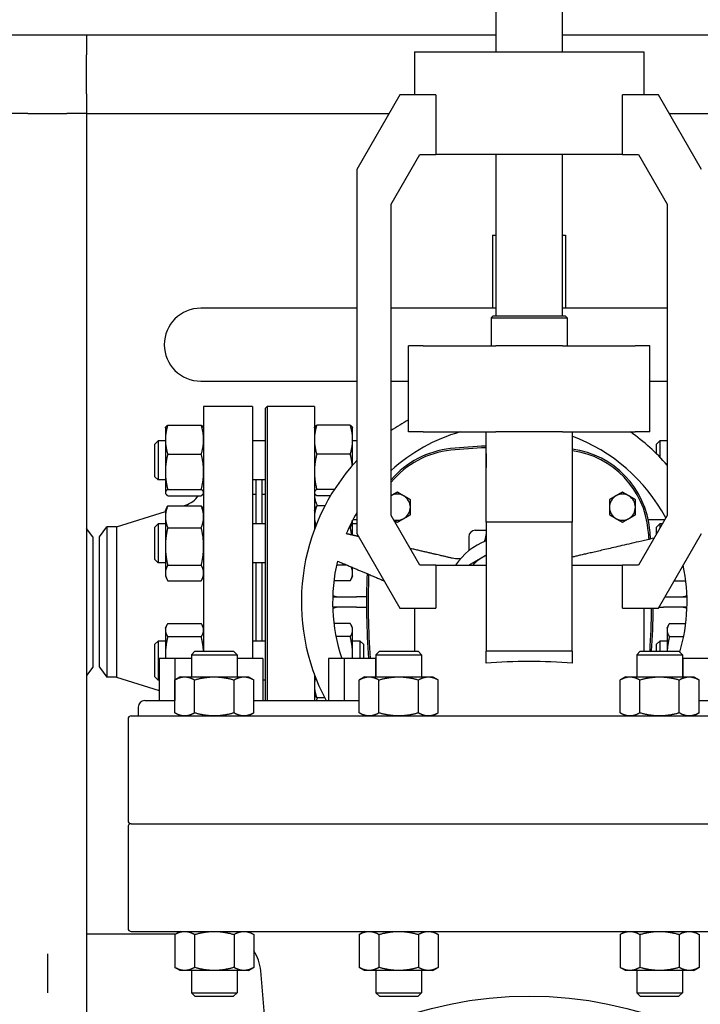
# Model space of a CAD drawing. Header units: inches. Extents: x 24 to 1128, y -69 to 748.
# Tile 481 of 656: x 601 to 614, y 358 to 377. Entities that reach past the tile are written whole.
import ezdxf

# ---------------------------------------------------------------- set-up
doc = ezdxf.new("R2010")
doc.units = ezdxf.units.IN
doc.header["$LTSCALE"] = 32
doc.header["$MEASUREMENT"] = 0
doc.layers.add('Visible (ANSI)', color=7, linetype='Continuous', lineweight=30)

msp = doc.modelspace()

# ---------------------------------------------------------------- linework, layer by layer
at = {"layer": 'Visible (ANSI)'}
for p, q in [((610.14463, 377.45687), (610.14463, 376.54017)), ((611.41663, 377.45687), (611.41663, 376.54017)), ((602.28763, 376.85867), (557.53063, 376.85867)), ((610.14463, 376.85867), (602.28763, 376.85867)), ((602.28763, 376.85867), (602.28763, 376.48367)), ((620.78763, 376.85867), (611.41663, 376.85867)), ((602.28763, 375.73367), (602.28763, 376.48367)), ((608.58178, 376.54017), (612.97949, 376.54017)), ((608.58178, 376.54017), (608.58178, 375.71317)), ((612.97949, 376.54017), (612.97949, 375.71317)), ((602.28763, 375.73367), (602.28763, 375.35867)), ((608.29963, 375.71317), (607.47263, 374.28076)), ((608.98816, 375.71317), (608.29963, 375.71317)), ((608.98816, 375.71317), (608.98816, 374.57037)), ((613.26163, 375.71317), (612.57311, 375.71317)), ((612.57311, 374.57037), (612.57311, 375.71317)), ((614.08863, 374.28076), (613.26163, 375.71317)), ((601.16263, 375.35867), (600.78763, 375.35867)), ((601.16263, 375.35867), (601.91263, 375.35867)), ((602.28763, 375.35867), (601.91263, 375.35867)), ((602.28763, 375.35867), (602.28763, 339.60867)), ((602.28763, 375.35867), (608.09496, 375.35867)), ((613.4663, 375.35867), (620.78763, 375.35867)), ((608.13423, 373.61543), (608.68557, 374.57037)), ((608.68557, 374.57037), (608.98816, 374.57037)), ((612.57311, 374.57037), (608.98816, 374.57037)), ((610.14463, 374.57037), (610.14463, 371.47287)), ((611.41663, 374.57037), (611.41663, 371.47287)), ((612.57311, 374.57037), (612.8757, 374.57037)), ((612.8757, 374.57037), (613.42703, 373.61543)), ((607.47263, 374.28076), (607.47263, 367.29658)), ((608.13423, 367.64611), (608.13423, 373.61543)), ((613.42703, 373.61543), (613.42703, 367.64611)), ((610.08063, 373.02117), (610.14463, 373.02117)), ((610.08063, 373.02117), (610.08063, 371.62117)), ((611.41663, 373.02117), (611.48063, 373.02117)), ((611.48063, 373.02117), (611.48063, 371.62117)), ((607.47263, 371.62117), (604.48063, 371.62117)), ((610.14463, 371.62117), (608.13423, 371.62117)), ((610.09113, 371.47287), (610.05213, 371.43387)), ((610.09113, 371.47287), (611.47013, 371.47287)), ((613.42703, 371.62117), (611.41663, 371.62117)), ((611.47013, 371.47287), (611.50913, 371.43387)), ((610.05213, 371.43387), (611.50913, 371.43387)), ((610.05213, 371.43387), (610.05213, 370.90117)), ((611.50913, 371.43387), (611.50913, 370.90117)), ((608.74787, 370.90117), (608.46503, 370.90117)), ((608.46503, 369.24717), (608.46503, 370.90117)), ((608.74787, 370.90117), (610.14053, 370.90117)), ((611.42074, 370.90117), (610.14053, 370.90117)), ((611.42074, 370.90117), (612.8134, 370.90117)), ((613.09623, 370.90117), (612.8134, 370.90117)), ((613.09623, 369.24717), (613.09623, 370.90117)), ((604.48063, 370.22117), (607.47263, 370.22117)), ((608.13423, 370.22117), (608.46503, 370.22117)), ((613.09623, 370.22117), (613.42703, 370.22117)), ((604.53563, 369.73367), (604.53563, 365.03717)), ((605.47563, 369.73367), (604.53563, 369.73367)), ((605.47563, 369.73367), (605.47563, 364.90117)), ((605.72313, 369.70242), (605.75438, 369.73367)), ((605.72313, 364.09117), (605.72313, 369.70242)), ((605.75438, 369.73367), (605.75438, 364.09117)), ((606.66063, 369.73367), (605.75438, 369.73367)), ((606.66063, 369.73367), (606.66063, 367.37561)), ((603.80163, 369.32488), (603.80578, 369.33378)), ((603.80163, 369.32488), (603.80163, 369.09837)), ((603.84672, 369.37636), (604.49055, 369.37636)), ((604.53563, 369.32488), (604.53148, 369.33378)), ((606.66063, 369.32488), (606.66478, 369.33378)), ((607.34955, 369.37636), (606.70572, 369.37636)), ((607.39463, 369.32488), (607.39048, 369.33378)), ((607.39463, 369.09837), (607.39463, 369.32488)), ((608.74787, 369.24717), (608.46503, 369.24717)), ((608.74787, 369.24717), (610.14053, 369.24717)), ((609.95383, 368.34501), (609.95383, 369.24717)), ((611.42074, 369.24717), (610.14053, 369.24717)), ((611.42074, 369.24717), (612.8134, 369.24717)), ((611.60743, 369.24717), (611.60743, 368.34501)), ((613.09623, 369.24717), (612.8134, 369.24717)), ((603.60063, 369.01238), (603.66313, 369.07488)), ((603.66313, 369.07488), (603.66313, 368.32488)), ((603.80163, 369.07488), (603.66313, 369.07488)), ((603.80163, 369.09837), (603.80163, 368.48215)), ((605.72313, 369.07488), (605.47563, 369.07488)), ((607.39463, 368.61117), (607.39463, 369.09837)), ((607.47263, 369.07488), (607.39463, 369.07488)), ((613.22313, 369.01238), (613.28563, 369.07488)), ((613.28563, 369.07488), (613.28563, 368.76474)), ((613.42703, 369.07488), (613.28563, 369.07488)), ((603.60063, 368.38738), (603.60063, 369.01238)), ((609.95363, 368.83487), (609.95383, 368.83487)), ((609.95363, 368.83487), (609.95363, 368.56605)), ((611.60743, 368.83487), (611.60763, 368.83487)), ((611.60763, 368.83487), (611.60763, 368.56605)), ((613.22313, 368.82793), (613.22313, 369.01238)), ((603.84672, 368.82039), (604.49055, 368.82039)), ((607.34955, 368.82039), (606.70572, 368.82039)), ((603.80163, 368.48215), (603.80163, 368.08365)), ((609.95363, 368.56605), (609.95383, 368.56605)), ((611.60743, 368.56605), (611.60763, 368.56605)), ((603.60063, 368.38738), (603.66313, 368.32488)), ((603.80163, 368.32488), (603.66313, 368.32488)), ((605.72313, 368.32488), (605.47563, 368.32488)), ((605.54063, 367.48376), (605.54063, 368.32488)), ((605.66063, 367.48376), (605.66063, 368.32488)), ((609.95383, 367.51817), (609.95383, 368.34501)), ((611.60743, 368.34501), (611.60743, 367.51817)), ((603.80163, 368.08365), (603.80163, 368.07488)), ((603.80163, 368.07488), (603.80578, 368.06598)), ((603.84672, 368.14391), (604.49055, 368.14391)), ((604.53563, 368.07488), (604.53148, 368.06598)), ((606.66063, 368.07488), (606.66478, 368.06598)), ((607.04412, 368.14391), (606.70572, 368.14391)), ((603.84672, 368.0234), (604.49055, 368.0234)), ((605.53563, 368.04367), (605.47563, 368.04367)), ((605.53563, 368.04367), (605.53563, 367.48376)), ((605.53563, 367.92367), (605.54063, 367.92367)), ((605.72313, 368.04367), (605.66063, 368.04367)), ((606.96977, 368.0234), (606.70572, 368.0234)), ((602.8623, 367.42367), (603.80163, 367.72119)), ((603.80163, 367.73376), (603.83076, 367.79622)), ((603.80163, 367.73376), (603.80163, 367.61829)), ((603.84672, 367.82726), (604.49055, 367.82726)), ((604.13652, 367.82726), (604.18661, 367.84312)), ((604.53563, 367.73376), (604.50651, 367.79622)), ((606.66063, 367.73376), (606.68976, 367.79622)), ((606.86082, 367.82726), (606.70572, 367.82726)), ((603.80163, 367.61829), (603.80163, 367.05008)), ((607.39463, 367.26485), (607.39463, 367.5533)), ((607.47263, 367.55847), (607.39733, 367.55847)), ((608.68557, 366.69117), (608.13423, 367.64611)), ((609.95383, 367.51817), (609.95383, 365.03717)), ((611.60743, 367.51817), (609.95383, 367.51817)), ((611.60743, 365.03717), (611.60743, 367.51817)), ((613.42703, 367.64611), (612.8757, 366.69117)), ((613.37644, 367.55847), (613.06773, 367.55847)), ((602.41063, 367.23617), (602.28763, 367.39647)), ((602.53563, 367.23617), (602.67951, 367.42367)), ((602.8623, 367.42367), (602.67951, 367.42367)), ((602.67951, 367.42367), (602.67951, 364.54367)), ((602.8623, 367.42367), (602.8623, 364.54367)), ((603.60063, 367.42126), (603.66313, 367.48376)), ((603.60063, 366.79626), (603.60063, 367.42126)), ((603.66313, 367.48376), (603.66313, 366.73376)), ((603.80163, 367.48376), (603.66313, 367.48376)), ((603.84672, 367.40933), (604.49055, 367.40933)), ((605.72313, 367.48376), (605.47563, 367.48376)), ((607.34955, 367.40933), (607.32397, 367.40933)), ((607.47263, 367.48376), (607.39463, 367.48376)), ((609.74823, 367.36162), (609.95383, 367.36162)), ((613.22313, 367.42126), (613.28563, 367.48376)), ((613.22313, 367.29294), (613.22313, 367.42126)), ((613.28563, 367.48376), (613.28563, 367.40119)), ((613.3333, 367.48376), (613.28563, 367.48376)), ((602.41063, 367.23617), (602.41063, 364.73117)), ((602.53563, 364.73117), (602.53563, 367.23617)), ((607.47263, 367.29658), (608.29963, 365.86417)), ((609.62323, 367.23662), (609.62323, 366.96713)), ((613.26163, 365.86417), (614.08863, 367.29658)), ((603.80163, 367.05008), (603.80163, 366.54054)), ((603.60063, 366.79626), (603.66313, 366.73376)), ((603.80163, 366.73376), (603.66313, 366.73376)), ((603.84672, 366.69083), (604.49055, 366.69083)), ((605.72313, 366.73376), (605.47563, 366.73376)), ((605.53563, 366.73376), (605.53563, 365.23358)), ((605.54063, 365.23358), (605.54063, 366.73376)), ((605.66063, 365.23358), (605.66063, 366.73376)), ((607.28614, 366.69083), (607.08499, 366.69083)), ((607.39463, 366.54054), (607.39463, 366.64477)), ((608.98816, 366.69117), (608.68557, 366.69117)), ((608.98816, 366.69117), (609.95383, 366.69117)), ((608.98816, 366.69117), (608.98816, 365.86417)), ((611.60743, 366.69117), (612.57311, 366.69117)), ((612.8757, 366.69117), (612.57311, 366.69117)), ((612.57311, 365.86417), (612.57311, 366.69117)), ((603.80163, 366.54054), (603.80163, 366.48376)), ((603.80163, 366.48376), (603.83076, 366.4213)), ((603.84672, 366.39026), (604.49055, 366.39026)), ((604.53563, 366.48376), (604.50651, 366.4213)), ((607.34955, 366.39026), (607.03503, 366.39026)), ((607.39463, 366.48376), (607.36551, 366.4213)), ((607.39463, 366.48376), (607.39463, 366.54054)), ((613.56537, 366.39026), (613.78623, 366.39026)), ((607.0121, 366.08367), (607.46563, 366.08367)), ((607.66097, 366.08367), (607.46563, 366.08367)), ((613.38836, 366.08367), (613.80916, 366.08367)), ((607.46563, 365.88367), (607.0121, 365.88367)), ((607.46563, 365.88367), (607.66097, 365.88367)), ((608.29963, 365.86417), (608.98816, 365.86417)), ((608.58178, 365.86417), (608.58178, 365.03717)), ((612.57311, 365.86417), (613.26163, 365.86417)), ((612.97949, 365.86417), (612.97949, 365.03717)), ((613.27289, 365.88367), (613.35563, 365.88367)), ((613.80916, 365.88367), (613.35563, 365.88367)), ((603.80163, 365.48358), (603.82111, 365.52535)), ((603.80163, 365.48358), (603.80163, 365.44443)), ((603.80163, 365.44443), (603.80163, 364.96294)), ((603.84672, 365.57014), (604.49055, 365.57014)), ((604.53563, 365.48358), (604.51616, 365.52535)), ((607.34955, 365.57014), (607.03588, 365.57014)), ((607.39463, 365.48358), (607.37516, 365.52535)), ((607.39463, 365.44443), (607.39463, 365.48358)), ((607.39463, 364.96294), (607.39463, 365.44443)), ((613.42663, 365.48358), (613.44611, 365.52535)), ((613.42663, 365.48358), (613.42663, 365.44443)), ((613.42663, 365.44443), (613.42663, 365.03717)), ((613.47172, 365.57014), (613.78539, 365.57014)), ((603.84672, 365.31872), (604.49055, 365.31872)), ((607.34955, 365.31872), (607.07629, 365.31872)), ((613.47172, 365.31872), (613.74498, 365.31872)), ((603.60063, 365.17108), (603.66313, 365.23358)), ((603.60063, 364.54608), (603.60063, 365.17108)), ((603.66313, 365.23358), (603.66313, 364.48358)), ((603.80163, 365.23358), (603.66313, 365.23358)), ((605.72313, 365.23358), (605.47563, 365.23358)), ((607.53813, 365.23358), (607.39463, 365.23358)), ((607.53813, 364.90117), (607.53813, 365.23358)), ((607.60063, 365.17108), (607.53813, 365.23358)), ((607.60063, 365.17108), (607.60063, 364.90117)), ((613.22313, 365.17108), (613.28563, 365.23358)), ((613.22313, 365.03717), (613.22313, 365.17108)), ((613.28563, 365.23358), (613.28563, 365.03717)), ((613.42663, 365.23358), (613.28563, 365.23358)), ((603.68063, 364.90117), (603.68063, 364.09117)), ((603.98063, 364.90117), (603.68063, 364.90117)), ((603.80163, 364.96294), (603.80163, 364.90117)), ((603.98063, 364.90117), (603.98063, 364.09117)), ((604.30262, 364.90117), (603.98063, 364.90117)), ((604.36877, 365.03717), (604.30262, 364.97102)), ((604.30262, 364.97102), (605.17762, 364.97102)), ((604.30262, 364.97102), (604.30262, 364.54667)), ((604.36877, 365.03717), (605.11147, 365.03717)), ((605.11147, 365.03717), (605.17762, 364.97102)), ((605.17762, 364.97102), (605.17762, 364.54667)), ((605.67108, 364.90117), (605.17762, 364.90117)), ((605.67108, 364.90117), (605.67108, 364.09117)), ((606.93063, 364.90117), (606.93063, 364.09117)), ((607.23063, 364.90117), (606.93063, 364.90117)), ((607.23063, 364.90117), (607.23063, 364.09117)), ((607.83063, 364.90117), (607.23063, 364.90117)), ((607.39463, 364.90117), (607.39463, 364.96294)), ((607.83063, 364.90117), (607.83063, 364.54667)), ((607.84107, 364.90117), (607.83063, 364.90117)), ((607.90722, 365.03717), (607.84107, 364.97102)), ((607.84107, 364.97102), (608.71607, 364.97102)), ((607.84107, 364.97102), (607.84107, 364.54667)), ((607.90722, 365.03717), (608.64992, 365.03717)), ((608.64992, 365.03717), (608.71607, 364.97102)), ((608.71607, 364.97102), (608.71607, 364.54667)), ((609.95383, 364.81235), (609.95383, 365.03717)), ((611.60743, 365.03717), (609.95383, 365.03717)), ((611.60743, 365.03717), (611.60743, 364.81235)), ((612.91134, 365.03717), (612.84519, 364.97102)), ((612.84519, 364.97102), (613.72019, 364.97102)), ((612.84519, 364.97102), (612.84519, 364.54667)), ((612.91134, 365.03717), (613.65404, 365.03717)), ((613.65404, 365.03717), (613.72019, 364.97102)), ((613.72019, 364.97102), (613.72019, 364.54667)), ((613.73063, 364.90117), (613.72019, 364.90117)), ((613.73063, 364.90117), (613.73063, 364.54667)), ((614.33063, 364.90117), (613.73063, 364.90117)), ((602.41063, 364.73117), (602.28763, 364.57087)), ((602.53563, 364.73117), (602.67951, 364.54367)), ((602.8623, 364.54367), (602.67951, 364.54367)), ((602.8623, 364.54367), (603.68063, 364.28448)), ((603.60063, 364.54608), (603.66313, 364.48358)), ((603.68063, 364.48358), (603.66313, 364.48358)), ((604.08412, 364.54667), (603.98264, 364.48808)), ((603.98264, 363.85526), (603.98264, 364.48808)), ((604.08412, 364.54667), (604.17201, 364.54667)), ((604.17201, 364.54667), (604.74012, 364.54667)), ((604.36138, 363.85526), (604.36138, 364.48808)), ((604.74012, 364.54667), (605.30824, 364.54667)), ((605.11887, 363.85526), (605.11887, 364.48808)), ((605.30824, 364.54667), (605.39612, 364.54667)), ((605.39612, 364.54667), (605.49761, 364.48808)), ((605.49761, 363.85526), (605.49761, 364.48808)), ((605.72313, 364.48358), (605.67108, 364.48358)), ((606.66063, 364.59173), (606.66063, 364.09117)), ((607.62257, 364.54667), (607.52109, 364.48808)), ((607.52109, 363.85526), (607.52109, 364.48808)), ((607.62257, 364.54667), (607.71046, 364.54667)), ((607.71046, 364.54667), (608.27857, 364.54667)), ((607.89983, 363.85526), (607.89983, 364.48808)), ((608.27857, 364.54667), (608.84668, 364.54667)), ((608.65731, 363.85526), (608.65731, 364.48808)), ((608.84668, 364.54667), (608.93457, 364.54667)), ((608.93457, 364.54667), (609.03606, 364.48808)), ((609.03606, 363.85526), (609.03606, 364.48808)), ((612.62669, 364.54667), (612.52521, 364.48808)), ((612.52521, 363.85526), (612.52521, 364.48808)), ((612.62669, 364.54667), (612.71458, 364.54667)), ((612.71458, 364.54667), (613.28269, 364.54667)), ((612.90395, 363.85526), (612.90395, 364.48808)), ((613.28269, 364.54667), (613.85081, 364.54667)), ((613.66144, 363.85526), (613.66144, 364.48808)), ((613.85081, 364.54667), (613.93869, 364.54667)), ((613.93869, 364.54667), (614.04018, 364.48808)), ((614.04018, 363.85526), (614.04018, 364.48808)), ((606.66063, 364.23358), (606.68011, 364.19181)), ((606.85722, 364.14703), (606.70572, 364.14703)), ((603.28063, 363.96617), (603.28063, 363.79667)), ((603.40563, 364.09117), (603.98264, 364.09117)), ((605.49761, 364.09117), (607.52109, 364.09117)), ((614.04018, 364.09117), (616.06366, 364.09117)), ((603.08463, 363.73367), (603.08463, 361.79217)), ((603.14763, 363.79667), (618.41363, 363.79667)), ((604.08412, 363.79667), (603.98264, 363.85526)), ((605.39612, 363.79667), (605.49761, 363.85526)), ((607.62257, 363.79667), (607.52109, 363.85526)), ((608.93457, 363.79667), (609.03606, 363.85526)), ((612.62669, 363.79667), (612.52521, 363.85526)), ((613.93869, 363.79667), (614.04018, 363.85526)), ((603.08463, 361.66617), (603.08463, 359.72467)), ((603.14763, 361.72917), (618.41363, 361.72917)), ((603.14763, 361.72917), (618.41363, 361.72917)), ((603.99232, 359.60867), (602.28763, 359.60867)), ((603.14763, 359.66167), (618.41363, 359.66167)), ((604.08412, 359.66167), (603.98264, 359.60308)), ((603.98264, 359.60308), (603.98264, 358.97026)), ((604.36138, 359.60308), (604.36138, 358.97026)), ((605.11887, 359.60308), (605.11887, 358.97026)), ((605.39753, 359.66086), (605.49761, 359.60308)), ((605.49761, 359.60308), (605.49761, 358.97026)), ((607.62257, 359.66167), (607.52109, 359.60308)), ((607.52109, 359.60308), (607.52109, 358.97026)), ((607.89983, 359.60308), (607.89983, 358.97026)), ((608.65731, 359.60308), (608.65731, 358.97026)), ((608.93457, 359.66167), (609.03606, 359.60308)), ((609.03606, 359.60308), (609.03606, 358.97026)), ((612.62669, 359.66167), (612.52521, 359.60308)), ((612.52521, 359.60308), (612.52521, 358.97026)), ((612.90395, 359.60308), (612.90395, 358.97026)), ((613.66144, 359.60308), (613.66144, 358.97026)), ((613.93869, 359.66167), (614.04018, 359.60308)), ((614.04018, 359.60308), (614.04018, 358.97026)), ((601.53763, 359.23367), (601.53763, 358.48367)), ((604.08412, 358.91167), (603.98264, 358.97026)), ((604.17201, 358.91167), (604.08412, 358.91167)), ((604.74012, 358.91167), (604.17201, 358.91167)), ((604.30262, 358.91167), (604.30262, 358.48332)), ((605.30824, 358.91167), (604.74012, 358.91167)), ((605.17762, 358.91167), (605.17762, 358.48332)), ((605.39612, 358.91167), (605.30824, 358.91167)), ((605.39612, 358.91167), (605.49761, 358.97026)), ((605.78448, 357.1602), (605.63168, 358.90675)), ((607.62257, 358.91167), (607.52109, 358.97026)), ((607.71046, 358.91167), (607.62257, 358.91167)), ((608.27857, 358.91167), (607.71046, 358.91167)), ((607.84107, 358.91167), (607.84107, 358.48332)), ((608.84668, 358.91167), (608.27857, 358.91167)), ((608.71607, 358.91167), (608.71607, 358.48332)), ((608.93457, 358.91167), (608.84668, 358.91167)), ((608.93457, 358.91167), (609.03606, 358.97026)), ((612.62669, 358.91167), (612.52521, 358.97026)), ((612.71458, 358.91167), (612.62669, 358.91167)), ((613.28269, 358.91167), (612.71458, 358.91167)), ((612.84519, 358.91167), (612.84519, 358.48332)), ((613.85081, 358.91167), (613.28269, 358.91167)), ((613.72019, 358.91167), (613.72019, 358.48332)), ((613.93869, 358.91167), (613.85081, 358.91167)), ((613.93869, 358.91167), (614.04018, 358.97026)), ((604.30262, 358.48332), (605.17762, 358.48332)), ((604.36877, 358.41717), (604.30262, 358.48332)), ((605.11147, 358.41717), (605.17762, 358.48332)), ((607.84107, 358.48332), (608.71607, 358.48332)), ((607.90722, 358.41717), (607.84107, 358.48332)), ((608.64992, 358.41717), (608.71607, 358.48332)), ((612.84519, 358.48332), (613.72019, 358.48332)), ((612.91134, 358.41717), (612.84519, 358.48332)), ((613.65404, 358.41717), (613.72019, 358.48332)), ((604.36877, 358.41717), (605.11147, 358.41717)), ((607.90722, 358.41717), (608.64992, 358.41717)), ((612.91134, 358.41717), (613.65404, 358.41717))]:
    msp.add_line(p, q, dxfattribs=at)
msp.add_circle((610.78063, 350.92117), 7.5, dxfattribs=at)
for centre, radius, start, end in [((604.48063, 370.92117), 0.7, 90, 270), ((610.41063, 365.98367), 4, 119.104237, 124.68749), ((610.41063, 365.98367), 3.4, 106.29027, 132.030755), ((610.41063, 365.98367), 4, 41.053208, 54.673972), ((610.41063, 365.98367), 3.4, 28.409728, 69.390307), ((609.44885, 367.20251), 1.73228, 95.817836, 139.366829), ((609.44885, 367.20251), 1.70103, 95.817836, 140.609266), ((610.41063, 357.7632), 11.22047, 92.33323, 95.817836), ((610.41063, 357.7632), 11.18922, 92.33975, 95.817836), ((611.37241, 367.20251), 1.73228, 5.255296, 82.20259), ((611.37241, 367.20251), 1.70103, 5.255296, 82.058426), ((610.41063, 365.98367), 4, 137.264984, 208.237339), ((610.78063, 370.56687), 2.165, 247.543237, 247.548964), ((610.78063, 370.56687), 2.165, 292.451036, 292.456763), ((604.03563, 368.31978), 0.5, 287.574716, 323.645749), ((607.16063, 368.05847), 0.5, 180, 207.543912), ((608.25118, 367.80257), 0.25, 60, 117.891891), ((608.25118, 367.80257), 0.25, 0, 60), ((612.57008, 367.80257), 0.25, 120, 180), ((612.57008, 367.80257), 0.25, 60, 120), ((612.57008, 367.80257), 0.25, 0, 60), ((610.41063, 365.98367), 3.4, 149.782104, 157.35073), ((608.25118, 367.80257), 0.25, 300, 0), ((612.57008, 367.80257), 0.25, 180, 240), ((612.57008, 367.80257), 0.25, 300, 0), ((608.25118, 367.80257), 0.25, 254.106169, 300), ((612.57008, 367.80257), 0.25, 240, 300), ((609.74823, 367.23662), 0.125, 90, 180), ((598.12126, 365.98367), 15.00812, 4.591592, 5.255296), ((598.12126, 365.98367), 15.03937, 4.60919, 5.255296), ((610.41063, 365.98367), 1.25984, 111.259035, 145.834994), ((610.41063, 365.98367), 3.4, 166.64927, 198.565125), ((610.41063, 365.98367), 1.00394, 120, 135.192629), ((610.41063, 365.98367), 1.00394, 117.065489, 120), ((610.41063, 365.98367), 3.4, 343.534932, 11.947186), ((622.7, 365.98367), 15.03937, 177.927003, 184.12759), ((622.7, 365.98367), 15.00812, 177.972631, 184.1362), ((598.12126, 365.98367), 15.00812, 356.384193, 359.543786), ((598.12126, 365.98367), 15.03937, 356.391716, 359.544734), ((607.16063, 363.90887), 0.5, 151.554839, 158.616644), ((603.40563, 363.96617), 0.125, 90, 180), ((603.14763, 363.73367), 0.063, 90, 180), ((603.14763, 361.79217), 0.063, 180, 270), ((603.14763, 361.66617), 0.063, 90, 180), ((603.14763, 359.72467), 0.063, 180, 270), ((604.80783, 358.83467), 0.827, 5, 33.480325)]:
    msp.add_arc(centre, radius, start, end, dxfattribs=at)
msp.add_ellipse((610.78063, 364.45309), major_axis=(-2.19886, 0), ratio=0.17632698, start_param=4.32689867, end_param=5.09787929, dxfattribs=at)
for points, weights in [([(603.84672, 369.37636), (603.80163, 369.22738), (603.80163, 369.09837)], [1, 1.0379548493, 1]), ([(603.80578, 369.33378), (603.81507, 369.35369), (603.84672, 369.37636)], [1.01611555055, 1.02634702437, 1]), ([(604.49055, 369.37636), (604.5222, 369.35369), (604.53148, 369.33378)], [1, 1.02634702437, 1.01611555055]), ([(604.53563, 369.09837), (604.53563, 369.22738), (604.49055, 369.37636)], [1, 1.0379548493, 1]), ([(606.70572, 369.37636), (606.66063, 369.22738), (606.66063, 369.09837)], [1, 1.0379548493, 1]), ([(606.66478, 369.33378), (606.67407, 369.35369), (606.70572, 369.37636)], [1.01611555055, 1.02634702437, 1]), ([(607.39463, 369.09837), (607.39463, 369.22738), (607.34955, 369.37636)], [1, 1.0379548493, 1]), ([(607.34955, 369.37636), (607.3812, 369.35369), (607.39048, 369.33378)], [1, 1.02634702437, 1.01611555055]), ([(603.80163, 369.09837), (603.80163, 368.96936), (603.84672, 368.82039)], [1, 1.0379548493, 1]), ([(604.49055, 368.82039), (604.53563, 368.96936), (604.53563, 369.09837)], [1, 1.0379548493, 1]), ([(606.66063, 369.09837), (606.66063, 368.96936), (606.70572, 368.82039)], [1, 1.0379548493, 1]), ([(607.34955, 368.82039), (607.39463, 368.96936), (607.39463, 369.09837)], [1, 1.0379548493, 1]), ([(603.84672, 368.82039), (603.80163, 368.63912), (603.80163, 368.48215)], [1, 1.0379548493, 1]), ([(604.53563, 368.48215), (604.53563, 368.63912), (604.49055, 368.82039)], [1, 1.0379548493, 1]), ([(606.70572, 368.82039), (606.66063, 368.63912), (606.66063, 368.48215)], [1, 1.0379548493, 1]), ([(607.3884, 368.60399), (607.37811, 368.70556), (607.34955, 368.82039)], [1.01779547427, 1.02371349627, 1]), ([(603.80163, 368.48215), (603.80163, 368.32517), (603.84672, 368.14391)], [1, 1.0379548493, 1]), ([(604.49055, 368.14391), (604.53563, 368.32517), (604.53563, 368.48215)], [1, 1.0379548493, 1]), ([(606.66063, 368.48215), (606.66063, 368.32517), (606.70572, 368.14391)], [1, 1.0379548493, 1]), ([(603.84672, 368.14391), (603.80163, 368.11161), (603.80163, 368.08365)], [1, 1.0379548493, 1]), ([(603.80163, 368.08365), (603.80163, 368.05569), (603.84672, 368.0234)], [1, 1.0379548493, 1]), ([(604.53563, 368.08365), (604.53563, 368.11161), (604.49055, 368.14391)], [1, 1.0379548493, 1]), ([(604.49055, 368.0234), (604.53563, 368.05569), (604.53563, 368.08365)], [1, 1.0379548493, 1]), ([(606.70572, 368.14391), (606.66063, 368.11161), (606.66063, 368.08365)], [1, 1.0379548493, 1]), ([(606.66063, 368.08365), (606.66063, 368.05569), (606.70572, 368.0234)], [1, 1.0379548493, 1]), ([(608.25118, 368.09124), (608.18853, 368.05507), (608.13423, 368.02372)], [1.01001874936, 1.04093309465, 1.00541352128]), ([(608.37618, 368.01907), (608.31817, 368.05257), (608.25118, 368.09124)], [1, 1.04314139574, 1.01001874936]), ([(612.57008, 368.09124), (612.50309, 368.05257), (612.44508, 368.01907)], [1.01001874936, 1.04314139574, 1]), ([(612.69508, 368.01907), (612.63707, 368.05257), (612.57008, 368.09124)], [1, 1.04314139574, 1.01001874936]), ([(608.50118, 367.9469), (608.4342, 367.98558), (608.37618, 368.01907)], [1.01001874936, 1.04314139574, 1]), ([(608.50118, 367.80257), (608.50118, 367.86955), (608.50118, 367.9469)], [1, 1.04314139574, 1.01001874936]), ([(612.44508, 368.01907), (612.38707, 367.98558), (612.32008, 367.9469)], [1, 1.04314139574, 1.01001874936]), ([(612.32008, 367.9469), (612.32008, 367.86955), (612.32008, 367.80257)], [1.01001874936, 1.04314139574, 1]), ([(612.82008, 367.9469), (612.75309, 367.98558), (612.69508, 368.01907)], [1.01001874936, 1.04314139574, 1]), ([(612.82008, 367.80257), (612.82008, 367.86955), (612.82008, 367.9469)], [1, 1.04314139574, 1.01001874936]), ([(603.84672, 367.82726), (603.80163, 367.71527), (603.80163, 367.61829)], [1, 1.0379548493, 1]), ([(603.83076, 367.79622), (603.83782, 367.81136), (603.84672, 367.82726)], [1.01175569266, 1.00727059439, 1]), ([(604.53563, 367.61829), (604.53563, 367.71527), (604.49055, 367.82726)], [1, 1.0379548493, 1]), ([(604.49055, 367.82726), (604.49945, 367.81136), (604.50651, 367.79622)], [1, 1.00727059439, 1.01175569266]), ([(606.70572, 367.82726), (606.66063, 367.71527), (606.66063, 367.61829)], [1, 1.0379548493, 1]), ([(606.68976, 367.79622), (606.69682, 367.81136), (606.70572, 367.82726)], [1.01175569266, 1.00727059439, 1]), ([(608.50118, 367.65823), (608.50118, 367.73558), (608.50118, 367.80257)], [1.01001874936, 1.04314139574, 1]), ([(612.32008, 367.80257), (612.32008, 367.73558), (612.32008, 367.65823)], [1, 1.04314139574, 1.01001874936]), ([(612.82008, 367.65823), (612.82008, 367.73558), (612.82008, 367.80257)], [1.01001874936, 1.04314139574, 1]), ([(603.80163, 367.61829), (603.80163, 367.52131), (603.84672, 367.40933)], [1, 1.0379548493, 1]), ([(604.49055, 367.40933), (604.53563, 367.52131), (604.53563, 367.61829)], [1, 1.0379548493, 1]), ([(606.66063, 367.61829), (606.66063, 367.53915), (606.6899, 367.45206)], [1, 1.03075886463, 1.01166334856]), ([(607.34955, 367.40933), (607.37753, 367.47884), (607.38796, 367.54042)], [1, 1.02322609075, 1.01802623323]), ([(608.19026, 367.54907), (608.21917, 367.53237), (608.25118, 367.51389)], [1.02430812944, 1.02558139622, 1.01001874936]), ([(608.25118, 367.51389), (608.31817, 367.55257), (608.37618, 367.58606)], [1.01001874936, 1.04314139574, 1]), ([(608.37618, 367.58606), (608.4342, 367.61955), (608.50118, 367.65823)], [1, 1.04314139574, 1.01001874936]), ([(612.32008, 367.65823), (612.38707, 367.61955), (612.44508, 367.58606)], [1.01001874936, 1.04314139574, 1]), ([(612.44508, 367.58606), (612.50309, 367.55257), (612.57008, 367.51389)], [1, 1.04314139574, 1.01001874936]), ([(612.57008, 367.51389), (612.63707, 367.55257), (612.69508, 367.58606)], [1.01001874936, 1.04314139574, 1]), ([(612.69508, 367.58606), (612.75309, 367.61955), (612.82008, 367.65823)], [1, 1.04314139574, 1.01001874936]), ([(603.84672, 367.40933), (603.80163, 367.2168), (603.80163, 367.05008)], [1, 1.0379548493, 1]), ([(604.53563, 367.05008), (604.53563, 367.2168), (604.49055, 367.40933)], [1, 1.0379548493, 1]), ([(607.37714, 367.26889), (607.36669, 367.33611), (607.34955, 367.40933)], [1.01772533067, 1.01410284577, 1]), ([(607.50576, 367.2392), (607.39348, 367.26512), (607.27284, 367.29297)], [1.0630359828, 1.0317206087, 1]), ([(609.95383, 367.30125), (609.95358, 367.29838), (609.95333, 367.29552)], [2.03084679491, 2.03356609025, 2.03628035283]), ([(613.17313, 367.20633), (612.12096, 366.96342), (611.60743, 366.84486)], [1.10555356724, 1.56887175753, 1.94189817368]), ([(603.80163, 367.05008), (603.80163, 366.88335), (603.84672, 366.69083)], [1, 1.0379548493, 1]), ([(604.49055, 366.69083), (604.53563, 366.88335), (604.53563, 367.05008)], [1, 1.0379548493, 1]), ([(609.3043, 366.82397), (608.99083, 366.89634), (608.50194, 367.00921)], [2.0263127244, 1.76238586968, 1.45063993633]), ([(607.10252, 366.76877), (607.62223, 366.54816), (607.99644, 366.38932)], [1, 1.16307178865, 1.31543378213]), ([(609.90866, 366.8531), (609.77189, 366.77414), (609.62818, 366.69117)], [1, 1.02488429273, 1.02439498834]), ([(609.95383, 366.87918), (609.93123, 366.86613), (609.90866, 366.8531)], [1.00738232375, 1.00402270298, 1]), ([(603.84672, 366.69083), (603.80163, 366.61029), (603.80163, 366.54054)], [1, 1.0379548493, 1]), ([(604.53563, 366.54054), (604.53563, 366.61029), (604.49055, 366.69083)], [1, 1.0379548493, 1]), ([(607.39463, 366.54054), (607.39463, 366.5959), (607.36703, 366.65649)], [1, 1.02988757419, 1.01270516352]), ([(603.80163, 366.54054), (603.80163, 366.4708), (603.84672, 366.39026)], [1, 1.0379548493, 1]), ([(604.49055, 366.39026), (604.53563, 366.4708), (604.53563, 366.54054)], [1, 1.0379548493, 1]), ([(607.34955, 366.39026), (607.39463, 366.4708), (607.39463, 366.54054)], [1, 1.0379548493, 1]), ([(603.84672, 365.57014), (603.80163, 365.50277), (603.80163, 365.44443)], [1, 1.0379548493, 1]), ([(603.80163, 365.44443), (603.80163, 365.38609), (603.84672, 365.31872)], [1, 1.0379548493, 1]), ([(604.53563, 365.44443), (604.53563, 365.50277), (604.49055, 365.57014)], [1, 1.0379548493, 1]), ([(604.49055, 365.31872), (604.53563, 365.38609), (604.53563, 365.44443)], [1, 1.0379548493, 1]), ([(607.39463, 365.44443), (607.39463, 365.50277), (607.34955, 365.57014)], [1, 1.0379548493, 1]), ([(607.34955, 365.31872), (607.39463, 365.38609), (607.39463, 365.44443)], [1, 1.0379548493, 1]), ([(613.47172, 365.57014), (613.42663, 365.50277), (613.42663, 365.44443)], [1, 1.0379548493, 1]), ([(613.42663, 365.44443), (613.42663, 365.38609), (613.47172, 365.31872)], [1, 1.0379548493, 1]), ([(603.84672, 365.31872), (603.80163, 365.12806), (603.80163, 364.96294)], [1, 1.0379548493, 1]), ([(604.53353, 365.03717), (604.52611, 365.16834), (604.49055, 365.31872)], [1.01292137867, 1.02969787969, 1]), ([(607.39463, 364.96294), (607.39463, 365.12806), (607.34955, 365.31872)], [1, 1.0379548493, 1]), ([(613.47172, 365.31872), (613.43616, 365.16834), (613.42874, 365.03717)], [1, 1.02969787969, 1.01292137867]), ([(603.80163, 364.96294), (603.80163, 364.93213), (603.80309, 364.90117)], [1, 1.0068701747, 1.01125322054]), ([(607.39317, 364.90117), (607.39463, 364.93213), (607.39463, 364.96294)], [1.01125322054, 1.0068701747, 1]), ([(603.98264, 364.48808), (604.08412, 364.54667), (604.17201, 364.54667)], [1.01001874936, 1.04314139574, 1]), ([(604.17201, 364.54667), (604.2599, 364.54667), (604.36138, 364.48808)], [1, 1.04314139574, 1.01001874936]), ([(604.36138, 364.48808), (604.56435, 364.54667), (604.74012, 364.54667)], [1.01001874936, 1.04314139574, 1]), ([(604.74012, 364.54667), (604.9159, 364.54667), (605.11887, 364.48808)], [1, 1.04314139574, 1.01001874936]), ([(605.11887, 364.48808), (605.22035, 364.54667), (605.30824, 364.54667)], [1.01001874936, 1.04314139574, 1]), ([(605.30824, 364.54667), (605.39612, 364.54667), (605.49761, 364.48808)], [1, 1.04314139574, 1.01001874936]), ([(606.68248, 364.53424), (606.66063, 364.45283), (606.66063, 364.3771)], [1.01589404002, 1.0266269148, 1]), ([(607.52109, 364.48808), (607.62257, 364.54667), (607.71046, 364.54667)], [1.01001874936, 1.04314139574, 1]), ([(607.71046, 364.54667), (607.79835, 364.54667), (607.89983, 364.48808)], [1, 1.04314139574, 1.01001874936]), ([(607.89983, 364.48808), (608.1028, 364.54667), (608.27857, 364.54667)], [1.01001874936, 1.04314139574, 1]), ([(608.27857, 364.54667), (608.45435, 364.54667), (608.65731, 364.48808)], [1, 1.04314139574, 1.01001874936]), ([(608.65731, 364.48808), (608.7588, 364.54667), (608.84668, 364.54667)], [1.01001874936, 1.04314139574, 1]), ([(608.84668, 364.54667), (608.93457, 364.54667), (609.03606, 364.48808)], [1, 1.04314139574, 1.01001874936]), ([(612.52521, 364.48808), (612.62669, 364.54667), (612.71458, 364.54667)], [1.01001874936, 1.04314139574, 1]), ([(612.71458, 364.54667), (612.80247, 364.54667), (612.90395, 364.48808)], [1, 1.04314139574, 1.01001874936]), ([(612.90395, 364.48808), (613.10692, 364.54667), (613.28269, 364.54667)], [1.01001874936, 1.04314139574, 1]), ([(613.28269, 364.54667), (613.45847, 364.54667), (613.66144, 364.48808)], [1, 1.04314139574, 1.01001874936]), ([(613.66144, 364.48808), (613.76292, 364.54667), (613.85081, 364.54667)], [1.01001874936, 1.04314139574, 1]), ([(613.85081, 364.54667), (613.93869, 364.54667), (614.04018, 364.48808)], [1, 1.04314139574, 1.01001874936]), ([(606.66063, 364.3771), (606.66063, 364.27032), (606.70572, 364.14703)], [1, 1.0379548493, 1]), ([(606.70572, 364.14703), (606.69014, 364.1703), (606.68011, 364.19181)], [1, 1.01279805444, 1.01696531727]), ([(604.17201, 363.79667), (604.08412, 363.79667), (603.98264, 363.85526)], [1, 1.04314139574, 1.01001874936]), ([(604.36138, 363.85526), (604.2599, 363.79667), (604.17201, 363.79667)], [1.01001874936, 1.04314139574, 1]), ([(604.74012, 363.79667), (604.56435, 363.79667), (604.36138, 363.85526)], [1, 1.04314139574, 1.01001874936]), ([(605.11887, 363.85526), (604.9159, 363.79667), (604.74012, 363.79667)], [1.01001874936, 1.04314139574, 1]), ([(605.30824, 363.79667), (605.22035, 363.79667), (605.11887, 363.85526)], [1, 1.04314139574, 1.01001874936]), ([(605.49761, 363.85526), (605.39612, 363.79667), (605.30824, 363.79667)], [1.01001874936, 1.04314139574, 1]), ([(607.71046, 363.79667), (607.62257, 363.79667), (607.52109, 363.85526)], [1, 1.04314139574, 1.01001874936]), ([(607.89983, 363.85526), (607.79835, 363.79667), (607.71046, 363.79667)], [1.01001874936, 1.04314139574, 1]), ([(608.27857, 363.79667), (608.1028, 363.79667), (607.89983, 363.85526)], [1, 1.04314139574, 1.01001874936]), ([(608.65731, 363.85526), (608.45435, 363.79667), (608.27857, 363.79667)], [1.01001874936, 1.04314139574, 1]), ([(608.84668, 363.79667), (608.7588, 363.79667), (608.65731, 363.85526)], [1, 1.04314139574, 1.01001874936]), ([(609.03606, 363.85526), (608.93457, 363.79667), (608.84668, 363.79667)], [1.01001874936, 1.04314139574, 1]), ([(612.71458, 363.79667), (612.62669, 363.79667), (612.52521, 363.85526)], [1, 1.04314139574, 1.01001874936]), ([(612.90395, 363.85526), (612.80247, 363.79667), (612.71458, 363.79667)], [1.01001874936, 1.04314139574, 1]), ([(613.28269, 363.79667), (613.10692, 363.79667), (612.90395, 363.85526)], [1, 1.04314139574, 1.01001874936]), ([(613.66144, 363.85526), (613.45847, 363.79667), (613.28269, 363.79667)], [1.01001874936, 1.04314139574, 1]), ([(613.85081, 363.79667), (613.76292, 363.79667), (613.66144, 363.85526)], [1, 1.04314139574, 1.01001874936]), ([(614.04018, 363.85526), (613.93869, 363.79667), (613.85081, 363.79667)], [1.01001874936, 1.04314139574, 1]), ([(603.98264, 359.60308), (604.08412, 359.66167), (604.17201, 359.66167)], [1.01001874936, 1.04314139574, 1]), ([(604.17201, 359.66167), (604.2599, 359.66167), (604.36138, 359.60308)], [1, 1.04314139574, 1.01001874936]), ([(604.36138, 359.60308), (604.56435, 359.66167), (604.74012, 359.66167)], [1.01001874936, 1.04314139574, 1]), ([(604.74012, 359.66167), (604.9159, 359.66167), (605.11887, 359.60308)], [1, 1.04314139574, 1.01001874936]), ([(605.11887, 359.60308), (605.22035, 359.66167), (605.30824, 359.66167)], [1.01001874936, 1.04314139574, 1]), ([(605.30824, 359.66167), (605.39612, 359.66167), (605.49761, 359.60308)], [1, 1.04314139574, 1.01001874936]), ([(607.52109, 359.60308), (607.62257, 359.66167), (607.71046, 359.66167)], [1.01001874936, 1.04314139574, 1]), ([(607.71046, 359.66167), (607.79835, 359.66167), (607.89983, 359.60308)], [1, 1.04314139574, 1.01001874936]), ([(607.89983, 359.60308), (608.1028, 359.66167), (608.27857, 359.66167)], [1.01001874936, 1.04314139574, 1]), ([(608.27857, 359.66167), (608.45435, 359.66167), (608.65731, 359.60308)], [1, 1.04314139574, 1.01001874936]), ([(608.65731, 359.60308), (608.7588, 359.66167), (608.84668, 359.66167)], [1.01001874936, 1.04314139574, 1]), ([(608.84668, 359.66167), (608.93457, 359.66167), (609.03606, 359.60308)], [1, 1.04314139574, 1.01001874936]), ([(612.52521, 359.60308), (612.62669, 359.66167), (612.71458, 359.66167)], [1.01001874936, 1.04314139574, 1]), ([(612.71458, 359.66167), (612.80247, 359.66167), (612.90395, 359.60308)], [1, 1.04314139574, 1.01001874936]), ([(612.90395, 359.60308), (613.10692, 359.66167), (613.28269, 359.66167)], [1.01001874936, 1.04314139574, 1]), ([(613.28269, 359.66167), (613.45847, 359.66167), (613.66144, 359.60308)], [1, 1.04314139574, 1.01001874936]), ([(613.66144, 359.60308), (613.76292, 359.66167), (613.85081, 359.66167)], [1.01001874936, 1.04314139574, 1]), ([(613.85081, 359.66167), (613.93869, 359.66167), (614.04018, 359.60308)], [1, 1.04314139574, 1.01001874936]), ([(604.17201, 358.91167), (604.08412, 358.91167), (603.98264, 358.97026)], [1, 1.04314139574, 1.01001874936]), ([(604.36138, 358.97026), (604.2599, 358.91167), (604.17201, 358.91167)], [1.01001874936, 1.04314139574, 1]), ([(604.74012, 358.91167), (604.56435, 358.91167), (604.36138, 358.97026)], [1, 1.04314139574, 1.01001874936]), ([(605.11887, 358.97026), (604.9159, 358.91167), (604.74012, 358.91167)], [1.01001874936, 1.04314139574, 1]), ([(605.30824, 358.91167), (605.22035, 358.91167), (605.11887, 358.97026)], [1, 1.04314139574, 1.01001874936]), ([(605.49761, 358.97026), (605.39612, 358.91167), (605.30824, 358.91167)], [1.01001874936, 1.04314139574, 1]), ([(607.71046, 358.91167), (607.62257, 358.91167), (607.52109, 358.97026)], [1, 1.04314139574, 1.01001874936]), ([(607.89983, 358.97026), (607.79835, 358.91167), (607.71046, 358.91167)], [1.01001874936, 1.04314139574, 1]), ([(608.27857, 358.91167), (608.1028, 358.91167), (607.89983, 358.97026)], [1, 1.04314139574, 1.01001874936]), ([(608.65731, 358.97026), (608.45435, 358.91167), (608.27857, 358.91167)], [1.01001874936, 1.04314139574, 1]), ([(608.84668, 358.91167), (608.7588, 358.91167), (608.65731, 358.97026)], [1, 1.04314139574, 1.01001874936]), ([(609.03606, 358.97026), (608.93457, 358.91167), (608.84668, 358.91167)], [1.01001874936, 1.04314139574, 1]), ([(612.71458, 358.91167), (612.62669, 358.91167), (612.52521, 358.97026)], [1, 1.04314139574, 1.01001874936]), ([(612.90395, 358.97026), (612.80247, 358.91167), (612.71458, 358.91167)], [1.01001874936, 1.04314139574, 1]), ([(613.28269, 358.91167), (613.10692, 358.91167), (612.90395, 358.97026)], [1, 1.04314139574, 1.01001874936]), ([(613.66144, 358.97026), (613.45847, 358.91167), (613.28269, 358.91167)], [1.01001874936, 1.04314139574, 1]), ([(613.85081, 358.91167), (613.76292, 358.91167), (613.66144, 358.97026)], [1, 1.04314139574, 1.01001874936]), ([(614.04018, 358.97026), (613.93869, 358.91167), (613.85081, 358.91167)], [1.01001874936, 1.04314139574, 1])]:
    msp.add_rational_spline(points, weights, degree=2, dxfattribs=at)
for points, knots in [([(609.95333, 367.29552), (609.94967, 367.25365), (609.94093, 367.21275), (609.92505, 367.16457), (609.92104, 367.15358), (609.9166, 367.1426)], [0.50338205, 0.50338205, 0.50338205, 0.50338205, 0.802538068, 0.802538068, 0.89013428, 0.89013428, 0.89013428, 0.89013428]), ([(609.46109, 366.81166), (609.44927, 366.81083), (609.43758, 366.8104), (609.38686, 366.81019), (609.34525, 366.81452), (609.3043, 366.82397)], [2.317982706, 2.317982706, 2.317982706, 2.317982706, 2.405578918, 2.405578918, 2.704734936, 2.704734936, 2.704734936, 2.704734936])]:
    msp.add_open_spline(points, degree=3, knots=knots, dxfattribs=at)
for points in [[(607.01285, 366.10608), (607.06169, 366.09108), (607.1124, 366.08367), (607.16063, 366.08367)], [(613.66063, 366.08367), (613.70887, 366.08367), (613.75957, 366.09108), (613.80841, 366.10608)], [(607.16063, 365.88367), (607.1124, 365.88367), (607.06169, 365.87626), (607.01285, 365.86126)], [(613.80841, 365.86126), (613.75957, 365.87626), (613.70887, 365.88367), (613.66063, 365.88367)]]:
    msp.add_open_spline(points, degree=3, dxfattribs=at)

doc.saveas('drawing.dxf')
